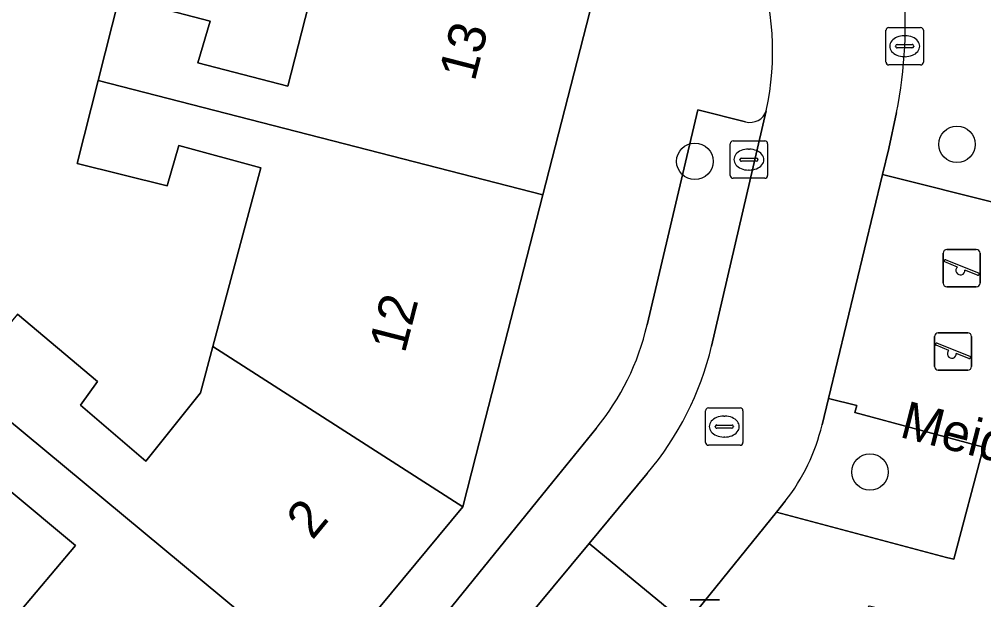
# Model space of a CAD drawing. Extents: x 158352 to 159489, y 383828 to 384603.
# Drawn here: x 159264.65 to 159290.47, y 384383.74 to 384399.28 of the extents above; entities that cross this region are included whole.
import ezdxf

# ---------------------------------------------------------------- set-up
doc = ezdxf.new("R2010")
doc.units = 0
for name, color, linetype in [('IMGEO_Boom', 7, 'Continuous'), ('IMGEO_Erf', 7, 'Continuous'), ('IMGEO_Groenvoorziening', 7, 'Continuous'), ('IMGEO_Kolk', 7, 'Continuous'), ('IMGEO_Lichtmast', 7, 'Continuous'), ('IMGEO_Openbare_ruimte_label', 7, 'Continuous'), ('IMGEO_Pand', 7, 'Continuous'), ('IMGEO_Pand_nummerreeks', 7, 'Continuous'), ('IMGEO_Parkeervlak_open', 7, 'Continuous'), ('IMGEO_Rijbaan_lokaal_open', 7, 'Continuous'), ('IMGEO_Rioolput', 7, 'Continuous'), ('IMGEO_Speelvoorziening', 7, 'Continuous'), ('IMGEO_Voetpad_open', 7, 'Continuous')]:
    doc.layers.add(name, color=color, linetype=linetype)

msp = doc.modelspace()

# ---------------------------------------------------------------- linework, layer by layer
at = {"layer": 'IMGEO_Boom'}
for centre in [(159289.754, 384395.934), (159282.736, 384395.479), (159287.424, 384387.158)]:
    msp.add_circle(centre, 0.489, dxfattribs=at)
at = {"layer": 'IMGEO_Erf'}
for points in [[(159264.598, 384391.386), (159266.741, 384389.581), (159266.282, 384388.951), (159268.034, 384387.445), (159269.498, 384389.277), (159269.832, 384390.523), (159271.115, 384395.306), (159268.915, 384395.902), (159268.608, 384394.822), (159266.199, 384395.417), (159266.759, 384397.645), (159267.319, 384399.876), (159269.758, 384399.231), (159269.431, 384398.121), (159271.84, 384397.496), (159273.129, 384402.557)], [(159262.98, 384381.439), (159266.15, 384385.193), (159264.318, 384386.719)]]:
    msp.add_lwpolyline(points, dxfattribs=at)
at = {"layer": 'IMGEO_Groenvoorziening'}
for points in [[(159288.137, 384396.786), (159287.926, 384395.827), (159287.756, 384395.122), (159290.998, 384394.317), (159292.015, 384398.498), (159291.216, 384398.706), (159291.883, 384401.438), (159292.673, 384401.184), (159293.067, 384402.796), (159294.442, 384402.435), (159294.547, 384402.747), (159295.23, 384405.449), (159283.367, 384408.495), (159283.013, 384407.08)], [(159285.157, 384386.378), (159284.919, 384386.084), (159289.477, 384384.866), (159289.671, 384384.822), (159290.462, 384387.826), (159287.018, 384388.751), (159287.073, 384388.937), (159286.312, 384389.131)], [(159286.312, 384389.131), (159286.141, 384388.422)]]:
    msp.add_lwpolyline(points, dxfattribs=at)
for centre, radius, start, end in [((159275.944, 384399.177), 12.425, 348.9051, 5.3055), ((159281.023, 384389.627), 5.258, 321.8348, 346.752)]:
    msp.add_arc(centre, radius, start, end, dxfattribs=at)
at = {"layer": 'IMGEO_Kolk'}
for p, q in [((159287.853, 384398.136), (159287.853, 384398.988)), ((159287.928, 384399.062), (159288.78, 384399.062)), ((159288.854, 384398.988), (159288.854, 384398.136)), ((159288.341, 384398.842), (159288.366, 384398.842)), ((159288.112, 384398.556), (159288.112, 384398.568)), ((159288.55, 384398.519), (159288.152, 384398.519)), ((159288.155, 384398.605), (159288.553, 384398.605)), ((159288.596, 384398.568), (159288.596, 384398.556)), ((159288.364, 384398.282), (159288.339, 384398.282)), ((159288.78, 384398.062), (159287.928, 384398.062)), ((159283.682, 384395.099), (159283.682, 384395.951)), ((159283.757, 384396.025), (159284.609, 384396.025)), ((159284.683, 384395.951), (159284.683, 384395.099)), ((159283.984, 384395.568), (159284.382, 384395.568)), ((159284.17, 384395.805), (159284.195, 384395.805)), ((159283.941, 384395.519), (159283.941, 384395.531)), ((159284.379, 384395.482), (159283.981, 384395.482)), ((159284.425, 384395.531), (159284.425, 384395.519)), ((159284.193, 384395.245), (159284.168, 384395.245)), ((159284.609, 384395.025), (159283.757, 384395.025))]:
    msp.add_line(p, q, dxfattribs=at)
for points in [[(159287.853, 384398.136), (159287.853, 384398.988)], [(159287.928, 384399.062), (159288.78, 384399.062)], [(159288.854, 384398.988), (159288.854, 384398.136)], [(159288.78, 384398.062), (159287.928, 384398.062)], [(159283.682, 384395.099), (159283.682, 384395.951)], [(159283.757, 384396.025), (159284.609, 384396.025)], [(159284.683, 384395.951), (159284.683, 384395.099)], [(159284.609, 384395.025), (159283.757, 384395.025)]]:
    msp.add_lwpolyline(points, dxfattribs=at)
for centre, radius, start, end in [((159287.93, 384398.986), 0.0765, 91.552, 178.448), ((159287.93, 384398.986), 0.0765, 91.552, 178.448), ((159288.778, 384398.986), 0.0765, 1.552, 88.448), ((159288.778, 384398.986), 0.0765, 1.552, 88.448), ((159288.152, 384398.565), 0.0403, 85.8775, 175.7526), ((159288.149, 384398.555), 0.0366, 178.938, 274.7102), ((159288.553, 384398.562), 0.043, 264.8664, 352.4533), ((159288.557, 384398.567), 0.0386, 1.7309, 96.639), ((159287.93, 384398.138), 0.0765, 181.552, 268.448), ((159287.93, 384398.138), 0.0765, 181.552, 268.448), ((159288.778, 384398.138), 0.0765, 271.552, 358.448), ((159288.778, 384398.138), 0.0765, 271.552, 358.448), ((159283.759, 384395.949), 0.0765, 91.552, 178.448), ((159283.759, 384395.949), 0.0765, 91.552, 178.448), ((159284.607, 384395.949), 0.0765, 1.552, 88.448), ((159284.607, 384395.949), 0.0765, 1.552, 88.448), ((159283.981, 384395.528), 0.0403, 85.8775, 175.7526), ((159284.386, 384395.53), 0.0386, 1.7309, 96.639), ((159283.978, 384395.518), 0.0366, 178.938, 274.7102), ((159284.382, 384395.525), 0.043, 264.8664, 352.4533), ((159283.759, 384395.101), 0.0765, 181.552, 268.448), ((159283.759, 384395.101), 0.0765, 181.552, 268.448), ((159284.607, 384395.101), 0.0765, 271.552, 358.448), ((159284.607, 384395.101), 0.0765, 271.552, 358.448)]:
    msp.add_arc(centre, radius, start, end, dxfattribs=at)
for centre, major_axis, ratio, start_param, end_param in [((159288.34, 384398.562), (-0.387, 0.002), 0.722429, 4.712389, 7.853982), ((159288.365, 384398.562), (-0.39, 0.002), 0.717154, 1.570796, 4.712389), ((159284.169, 384395.525), (-0.387, 0.002), 0.722429, 4.712389, 7.853982), ((159284.194, 384395.525), (-0.39, 0.002), 0.717154, 1.570796, 4.712389)]:
    msp.add_ellipse(centre, major_axis=major_axis, ratio=ratio, start_param=start_param, end_param=end_param, dxfattribs=at)
at = {"layer": 'IMGEO_Lichtmast'}
for p, q in [((159282.608, 384383.738), (159283.398, 384383.738)), ((159283.398, 384383.738), (159282.608, 384383.738))]:
    msp.add_line(p, q, dxfattribs=at)
at = {"layer": 'IMGEO_Pand'}
for points in [[(159266.759, 384397.645), (159278.666, 384394.58), (159280.258, 384400.781), (159273.129, 384402.557), (159271.84, 384397.496), (159269.431, 384398.121), (159269.758, 384399.231), (159267.319, 384399.876)], [(159276.52, 384386.222), (159276.871, 384387.588), (159278.666, 384394.58), (159266.759, 384397.645), (159266.199, 384395.417), (159268.608, 384394.822), (159268.915, 384395.902), (159271.115, 384395.306), (159269.832, 384390.523)], [(159276.52, 384386.222), (159269.832, 384390.523), (159269.498, 384389.277), (159268.034, 384387.445), (159266.282, 384388.951), (159266.741, 384389.581), (159264.598, 384391.386), (159263.106, 384389.585), (159263.215, 384389.494), (159272.702, 384381.618)], [(159272.702, 384381.618), (159263.215, 384389.494), (159263.106, 384389.585), (159261.588, 384387.753), (159263.77, 384386.038), (159264.318, 384386.719), (159266.15, 384385.193), (159262.98, 384381.439), (159264.8, 384379.919), (159268.636, 384376.713)]]:
    msp.add_lwpolyline(points, close=True, dxfattribs=at)
at = {"layer": 'IMGEO_Parkeervlak_open'}
for points in [[(159284.093, 384396.537), (159282.815, 384396.857), (159281.455, 384391.096)], [(159283.183, 384390.528), (159284.647, 384396.831)], [(159280.091, 384388.322), (159278.932, 384386.891), (159275.661, 384382.852), (159266.543, 384372.003)], [(159277.01, 384381.759), (159279.903, 384385.245), (159281.459, 384387.12)]]:
    msp.add_lwpolyline(points, dxfattribs=at)
for centre, radius, start, end in [((159284.215, 384396.976), 0.455, 254.442, 341.4665), ((159274.874, 384392.61), 6.753, 320.5856, 347.0469), ((159275.172, 384392.44), 8.236, 319.76, 346.5732)]:
    msp.add_arc(centre, radius, start, end, dxfattribs=at)
at = {"layer": 'IMGEO_Rijbaan_lokaal_open'}
for points in [[(159284.647, 384396.831), (159283.183, 384390.528)], [(159287.926, 384395.827), (159288.137, 384396.786)], [(159286.141, 384388.422), (159286.312, 384389.131), (159287.756, 384395.122), (159287.926, 384395.827)], [(159281.459, 384387.12), (159279.903, 384385.245), (159281.081, 384384.274), (159282.505, 384383.1), (159282.653, 384383.277), (159284.919, 384386.084), (159285.157, 384386.378)]]:
    msp.add_lwpolyline(points, dxfattribs=at)
msp.add_lwpolyline([(159282.482, 384383.073), (159282.505, 384383.1), (159281.081, 384384.274), (159279.903, 384385.245), (159277.01, 384381.759), (159261.608, 384363.296), (159252.698, 384352.611), (159255.367, 384350.415), (159268.208, 384366.077)], close=True, dxfattribs=at)
for centre, radius, start, end in [((159277.222, 384398.424), 7.594, 347.8942, 19.2794), ((159275.944, 384399.177), 12.425, 348.9051, 5.3055), ((159275.172, 384392.44), 8.236, 319.76, 346.5732), ((159281.023, 384389.627), 5.258, 321.8348, 346.752)]:
    msp.add_arc(centre, radius, start, end, dxfattribs=at)
at = {"layer": 'IMGEO_Rioolput'}
for p, q in [((159283.098, 384388.874), (159283.95, 384388.874)), ((159283.023, 384387.948), (159283.023, 384388.8)), ((159283.511, 384388.654), (159283.536, 384388.654)), ((159284.024, 384388.8), (159284.024, 384387.948)), ((159283.282, 384388.368), (159283.282, 384388.38)), ((159283.72, 384388.331), (159283.322, 384388.331)), ((159283.325, 384388.417), (159283.723, 384388.417)), ((159283.766, 384388.38), (159283.766, 384388.368)), ((159283.534, 384388.094), (159283.509, 384388.094)), ((159283.95, 384387.874), (159283.098, 384387.874))]:
    msp.add_line(p, q, dxfattribs=at)
for points in [[(159283.098, 384388.874), (159283.95, 384388.874)], [(159283.023, 384387.948), (159283.023, 384388.8)], [(159284.024, 384388.8), (159284.024, 384387.948)], [(159283.95, 384387.874), (159283.098, 384387.874)]]:
    msp.add_lwpolyline(points, dxfattribs=at)
for centre, radius, start, end in [((159283.1, 384388.798), 0.0765, 91.552, 178.448), ((159283.1, 384388.798), 0.0765, 91.552, 178.448), ((159283.948, 384388.798), 0.0765, 1.552, 88.448), ((159283.948, 384388.798), 0.0765, 1.552, 88.448), ((159283.322, 384388.377), 0.0403, 85.8775, 175.7526), ((159283.319, 384388.367), 0.0366, 178.938, 274.7102), ((159283.723, 384388.374), 0.043, 264.8664, 352.4533), ((159283.727, 384388.379), 0.0386, 1.7309, 96.639), ((159283.1, 384387.95), 0.0765, 181.552, 268.448), ((159283.1, 384387.95), 0.0765, 181.552, 268.448), ((159283.948, 384387.95), 0.0765, 271.552, 358.448), ((159283.948, 384387.95), 0.0765, 271.552, 358.448)]:
    msp.add_arc(centre, radius, start, end, dxfattribs=at)
for centre, major_axis, ratio, start_param, end_param in [((159283.51, 384388.374), (-0.387, 0.002), 0.722429, 4.712389, 7.853982), ((159283.535, 384388.374), (-0.39, 0.002), 0.717154, 1.570796, 4.712389)]:
    msp.add_ellipse(centre, major_axis=major_axis, ratio=ratio, start_param=start_param, end_param=end_param, dxfattribs=at)
at = {"layer": 'IMGEO_Speelvoorziening'}
for p, q in [((159289.382, 384392.219), (159289.382, 384393.019)), ((159289.382, 384393.019), (159289.382, 384392.219)), ((159289.482, 384393.119), (159290.272, 384393.119)), ((159290.272, 384393.119), (159289.482, 384393.119)), ((159290.372, 384393.019), (159290.372, 384392.219)), ((159290.372, 384392.219), (159290.372, 384393.019)), ((159289.765, 384392.647), (159289.426, 384392.784)), ((159289.451, 384392.844), (159290.327, 384392.491)), ((159290.303, 384392.431), (159289.963, 384392.568)), ((159290.272, 384392.119), (159289.482, 384392.119)), ((159289.482, 384392.119), (159290.272, 384392.119)), ((159289.154, 384389.986), (159289.154, 384390.786)), ((159289.154, 384390.786), (159289.154, 384389.986)), ((159289.254, 384390.886), (159290.044, 384390.886)), ((159290.044, 384390.886), (159289.254, 384390.886)), ((159290.144, 384390.786), (159290.144, 384389.986)), ((159290.144, 384389.986), (159290.144, 384390.786)), ((159289.537, 384390.414), (159289.198, 384390.551)), ((159289.223, 384390.611), (159290.099, 384390.258)), ((159290.075, 384390.198), (159289.735, 384390.335)), ((159290.044, 384389.886), (159289.254, 384389.886)), ((159289.254, 384389.886), (159290.044, 384389.886))]:
    msp.add_line(p, q, dxfattribs=at)
for centre, radius, start, end in [((159289.482, 384393.019), 0.1, 90, 180), ((159289.482, 384393.019), 0.1, 90, 180), ((159290.272, 384393.019), 0.1, 0, 90), ((159290.272, 384393.019), 0.1, 360, 90), ((159289.439, 384392.814), 0.0327, 68.078, 248.078), ((159289.844, 384392.557), 0.12, 130.9928, 5.1632), ((159290.315, 384392.461), 0.0327, 248.078, 68.078), ((159289.482, 384392.219), 0.1, 180, 270), ((159289.482, 384392.219), 0.1, 180, 270), ((159290.272, 384392.219), 0.1, 270, 0), ((159290.272, 384392.219), 0.1, 270, 0), ((159289.254, 384390.786), 0.1, 90, 180), ((159289.254, 384390.786), 0.1, 90, 180), ((159290.044, 384390.786), 0.1, 0, 90), ((159290.044, 384390.786), 0.1, 360, 90), ((159289.211, 384390.581), 0.0327, 68.078, 248.078), ((159289.616, 384390.324), 0.12, 130.9928, 5.1632), ((159290.087, 384390.228), 0.0327, 248.078, 68.078), ((159289.254, 384389.986), 0.1, 180, 270), ((159289.254, 384389.986), 0.1, 180, 270), ((159290.044, 384389.986), 0.1, 270, 0), ((159290.044, 384389.986), 0.1, 270, 0)]:
    msp.add_arc(centre, radius, start, end, dxfattribs=at)
at = {"layer": 'IMGEO_Voetpad_open'}
for points in [[(159281.254, 384403.946), (159280.258, 384400.781), (159278.666, 384394.58), (159276.871, 384387.588), (159276.52, 384386.222), (159272.702, 384381.618), (159268.636, 384376.713), (159267.655, 384375.547), (159263.615, 384370.646), (159259.65, 384365.838), (159255.686, 384361.03), (159251.647, 384356.13), (159250.681, 384354.921), (159246.628, 384350.014), (159242.653, 384345.2), (159238.677, 384340.386), (159234.627, 384335.481), (159233.653, 384334.301), (159224.596, 384323.333), (159219.858, 384317.639), (159217.307, 384314.529), (159215.456, 384311.235)], [(159281.455, 384391.096), (159282.815, 384396.857), (159284.093, 384396.537)], [(159290.998, 384394.317), (159287.756, 384395.122), (159286.312, 384389.131), (159287.073, 384388.937), (159287.018, 384388.751), (159290.462, 384387.826), (159289.671, 384384.822), (159289.477, 384384.866), (159284.919, 384386.084), (159282.653, 384383.277), (159282.505, 384383.1), (159285.194, 384380.904), (159287.408, 384383.574), (159293.121, 384382.105)], [(159266.543, 384372.003), (159275.661, 384382.852), (159278.932, 384386.891), (159280.091, 384388.322)]]:
    msp.add_lwpolyline(points, dxfattribs=at)
for centre, radius, start, end in [((159277.222, 384398.424), 7.594, 347.8942, 19.2794), ((159284.215, 384396.976), 0.455, 254.442, 341.4665), ((159274.874, 384392.61), 6.753, 320.5856, 347.0469)]:
    msp.add_arc(centre, radius, start, end, dxfattribs=at)

# ---------------------------------------------------------------- texts
at = {"layer": 'IMGEO_Openbare_ruimte_label'}
msp.add_text('Meidoornplein', height=1, rotation=345.5745, dxfattribs=at).set_placement((159288.186, 384388.102))
at = {"layer": 'IMGEO_Pand_nummerreeks'}
for s, rotation, p in [('13', 75.6004, (159276.838, 384397.595)), ('12', 75.5917, (159274.968, 384390.313)), ('2', 50.3318, (159272.494, 384385.314))]:
    msp.add_text(s, height=1, rotation=rotation, dxfattribs=at).set_placement(p)

doc.saveas('drawing.dxf')
